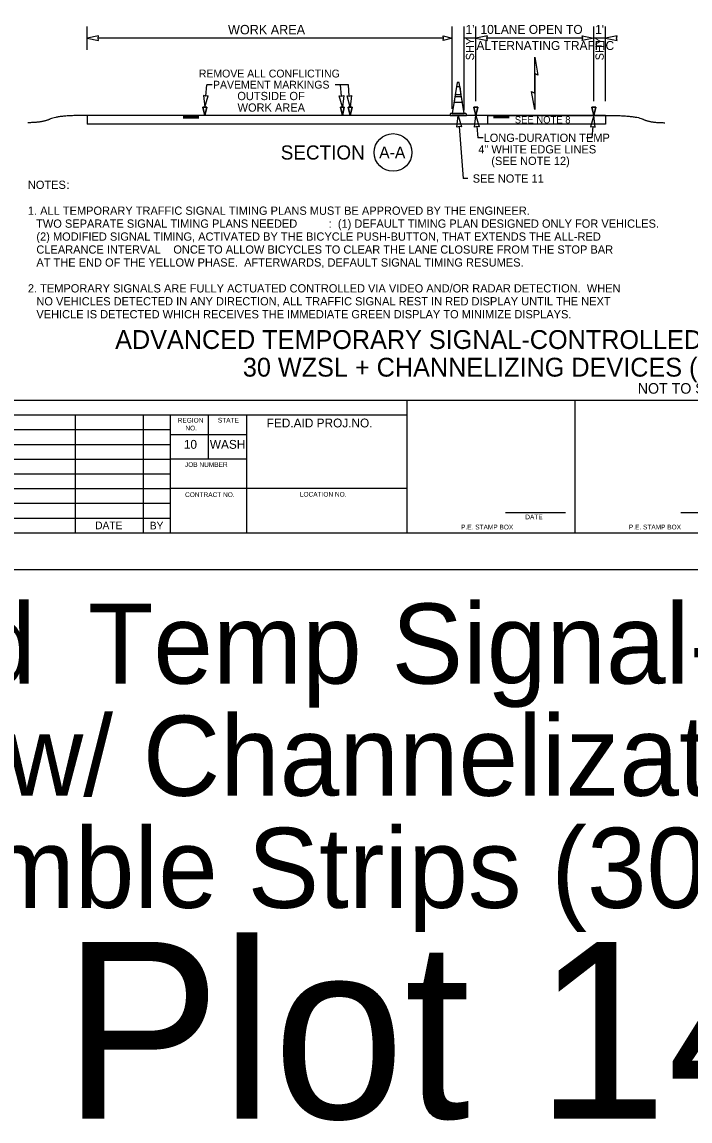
# Model space of a CAD drawing. Extents: x 99976 to 100136, y 99905 to 100011.
# Drawn here: x 100064.19 to 100069.86, y 99965.01 to 99974.34 of the extents above; entities that cross this region are included whole.
import ezdxf

# ---------------------------------------------------------------- set-up
doc = ezdxf.new("R2010")
doc.units = 0
for name, color, linetype in [('SH_DE_DetailHeading1Text', 7, 'Continuous'), ('SH_GI_GeneralNotesBodyText', 7, 'Continuous'), ('SH_GI_PlotLimits', 7, 'Continuous'), ('SH_GI_SheetBorder', 7, 'Continuous'), ('SH_GI_SheetLocationText', 7, 'Continuous'), ('SH_GI_SheetTextInCells', 7, 'Continuous'), ('TR_WZ_TrafficConeElev', 7, 'Continuous'), ('TR_WZ_WorkZoneDetails', 7, 'Continuous'), ('TR_WZ_WorkZoneTextCurrent', 7, 'Continuous')]:
    doc.layers.add(name, color=color, linetype=linetype)

msp = doc.modelspace()

# ---------------------------------------------------------------- linework, layer by layer
at = {"layer": 'SH_GI_PlotLimits'}
msp.add_lwpolyline([(100059.0625, 99969.6875), (100076.0625, 99969.6875), (100076.0625, 99980.6875), (100059.0625, 99980.6875)], close=True, dxfattribs=at)
at = {"layer": 'SH_GI_SheetBorder'}
for p, q in [((100060, 99971.1259), (100075.75, 99971.1259)), ((100067.4566, 99970), (100067.4566, 99971.1259)), ((100068.8828, 99970), (100068.8828, 99971.1259)), ((100060, 99971.0008), (100067.4566, 99971.0008)), ((100064.641, 99971.0008), (100064.641, 99970)), ((100065.2164, 99971.0008), (100065.2164, 99970)), ((100065.4451, 99971.0008), (100065.4451, 99970)), ((100065.7719, 99970.6255), (100065.7719, 99971.0008)), ((100066.0956, 99970), (100066.0956, 99971.0008)), ((100062.1821, 99970.8757), (100065.4466, 99970.8757)), ((100066.0958, 99970.831), (100065.4466, 99970.831)), ((100062.1821, 99970.7506), (100065.4466, 99970.7506)), ((100060, 99970.6255), (100065.4466, 99970.6255)), ((100066.0958, 99970.6255), (100065.4466, 99970.6255)), ((100060, 99970.5004), (100065.4466, 99970.5004)), ((100060, 99970.3753), (100065.4466, 99970.3753)), ((100067.4566, 99970.3753), (100065.4466, 99970.3753)), ((100060, 99970.2502), (100065.4466, 99970.2502)), ((100068.2903, 99970.1733), (100068.802, 99970.1733)), ((100069.7797, 99970.1733), (100070.2914, 99970.1733)), ((100060, 99970.1251), (100065.4466, 99970.1251)), ((100060, 99970), (100075.75, 99970))]:
    msp.add_line(p, q, dxfattribs=at)
at = {"layer": 'TR_WZ_TrafficConeElev'}
for p, q in [((100067.8754, 99973.7863), (100067.8655, 99973.7213)), ((100067.8655, 99973.7213), (100067.9156, 99973.7213)), ((100067.9057, 99973.7863), (100067.8754, 99973.7863)), ((100067.9156, 99973.7213), (100067.9057, 99973.7863)), ((100067.8624, 99973.7013), (100067.8555, 99973.6563)), ((100067.8555, 99973.6563), (100067.9256, 99973.6563)), ((100067.9187, 99973.7013), (100067.8624, 99973.7013)), ((100067.9256, 99973.6563), (100067.9187, 99973.7013)), ((100067.8262, 99973.5588), (100067.8212, 99973.5538)), ((100067.8212, 99973.5538), (100067.8212, 99973.5438)), ((100067.8212, 99973.5438), (100067.9599, 99973.5438)), ((100067.8405, 99973.5588), (100067.8262, 99973.5588)), ((100067.9599, 99973.5538), (100067.9549, 99973.5588)), ((100067.9599, 99973.5438), (100067.9599, 99973.5538))]:
    msp.add_line(p, q, dxfattribs=at)
msp.add_lwpolyline([(100067.8405, 99973.5588), (100067.9405, 99973.5588), (100067.8999, 99973.8238), (100067.8812, 99973.8238)], close=True, dxfattribs=at)
msp.add_lwpolyline([(100067.8405, 99973.5588), (100067.9405, 99973.5588), (100067.8999, 99973.8238), (100067.8812, 99973.8238)], close=True, dxfattribs=at)
msp.add_lwpolyline([(100067.9549, 99973.5588), (100067.9405, 99973.5588), (100067.8405, 99973.5588)], dxfattribs=at)
at = {"layer": 'TR_WZ_WorkZoneDetails'}
for p, q in [((100064.7405, 99974.0999), (100064.7405, 99974.2999)), ((100067.8405, 99973.5988), (100067.8405, 99974.2999)), ((100067.9405, 99973.5888), (100067.9405, 99974.2999)), ((100068.0405, 99973.6636), (100068.0405, 99974.2999)), ((100069.0405, 99973.6636), (100069.0405, 99974.2999)), ((100069.1405, 99973.6636), (100069.1405, 99974.2999)), ((100067.7656, 99974.1999), (100064.8342, 99974.1999)), ((100068.0405, 99974.1999), (100067.9405, 99974.1999)), ((100068.9468, 99974.1999), (100068.1343, 99974.1999)), ((100069.1405, 99974.1999), (100069.0405, 99974.1999)), ((100068.5405, 99973.9003), (100068.5405, 99973.7315)), ((100068.5405, 99973.7315), (100068.5405, 99973.9003)), ((100065.7479, 99973.7071), (100065.7557, 99973.8046)), ((100065.8018, 99973.8046), (100065.7557, 99973.8046)), ((100066.9586, 99973.8046), (100066.8458, 99973.8046)), ((100066.8997, 99973.7071), (100066.8919, 99973.8046)), ((100066.9664, 99973.7071), (100066.9586, 99973.8046)), ((100064.7405, 99973.5438), (100064.7405, 99973.4688)), ((100069.1405, 99973.5438), (100064.7405, 99973.5438)), ((100065.5575, 99973.5386), (100065.6905, 99973.5386)), ((100065.5575, 99973.533), (100065.6905, 99973.533)), ((100065.5575, 99973.5273), (100065.6905, 99973.5273)), ((100065.5575, 99973.5221), (100065.6905, 99973.5221)), ((100068.3235, 99973.5382), (100068.1905, 99973.5382)), ((100068.3235, 99973.5326), (100068.1905, 99973.5326)), ((100068.3235, 99973.5269), (100068.1905, 99973.5269)), ((100068.3235, 99973.5217), (100068.1905, 99973.5217)), ((100069.1405, 99973.5438), (100069.1405, 99973.4688)), ((100069.1405, 99973.4688), (100064.7405, 99973.4688)), ((100067.898, 99973.4504), (100067.9333, 99973.0068)), ((100068.048, 99973.4504), (100068.0557, 99973.3528)), ((100069.0331, 99973.4504), (100069.0253, 99973.3528)), ((100068.1019, 99973.3528), (100068.0557, 99973.3528)), ((100069.0253, 99973.3528), (100068.9792, 99973.3528)), ((100067.9733, 99973.0068), (100067.9333, 99973.0068))]:
    msp.add_line(p, q, dxfattribs=at)
for points in [[(100064.7405, 99974.1999), (100064.8388, 99974.1806), (100064.8342, 99974.1999), (100064.8388, 99974.2192)], [(100067.8405, 99974.1999), (100067.7619, 99974.1806), (100067.7656, 99974.1999), (100067.7619, 99974.2192)], [(100068.0405, 99974.1999), (100068.1388, 99974.1806), (100068.1343, 99974.1999), (100068.1388, 99974.2192)], [(100069.0405, 99974.1999), (100068.9423, 99974.1806), (100068.9468, 99974.1999), (100068.9423, 99974.2192)], [(100069.1405, 99974.1999), (100069.2388, 99974.1806), (100069.2343, 99974.1999), (100069.2388, 99974.2192)], [(100068.5405, 99974.0379), (100068.5675, 99973.8847), (100068.5405, 99973.9003)], [(100065.7405, 99973.6136), (100065.7674, 99973.7101), (100065.7479, 99973.7071), (100065.729, 99973.7131)], [(100066.9071, 99973.6136), (100066.8802, 99973.7101), (100066.8998, 99973.7071), (100066.9186, 99973.7131)], [(100066.9738, 99973.6136), (100066.9469, 99973.7101), (100066.9665, 99973.7071), (100066.9853, 99973.7131)], [(100068.5405, 99973.5939), (100068.5135, 99973.7471), (100068.5405, 99973.7315)], [(100065.7405, 99973.5438), (100065.7238, 99973.6136), (100065.7572, 99973.6136)], [(100066.9072, 99973.5438), (100066.8905, 99973.6136), (100066.9238, 99973.6136)], [(100066.9739, 99973.5438), (100066.9572, 99973.6136), (100066.9905, 99973.6136)], [(100067.8905, 99973.5438), (100067.9175, 99973.4474), (100067.8979, 99973.4504), (100067.8791, 99973.4443)], [(100068.0405, 99973.5438), (100068.0238, 99973.6136), (100068.0572, 99973.6136)], [(100068.0405, 99973.5438), (100068.0675, 99973.4474), (100068.0479, 99973.4504), (100068.0291, 99973.4443)], [(100068.1405, 99973.5438), (100069.1405, 99973.5438), (100069.1405, 99973.4688), (100068.1405, 99973.4688)], [(100068.1405, 99973.5438), (100069.1405, 99973.5438), (100069.1405, 99973.4688), (100068.1405, 99973.4688)], [(100069.0405, 99973.5438), (100069.0136, 99973.4474), (100069.0331, 99973.4504), (100069.052, 99973.4443)], [(100069.0405, 99973.5438), (100069.0238, 99973.6136), (100069.0572, 99973.6136)]]:
    msp.add_lwpolyline(points, close=True, dxfattribs=at)
for points in [[(100065.7572, 99973.6136), (100065.7238, 99973.6136), (100065.7405, 99973.5438), (100065.7572, 99973.6136)], [(100066.9238, 99973.6136), (100066.8905, 99973.6136), (100066.9072, 99973.5438), (100066.9238, 99973.6136)], [(100066.9905, 99973.6136), (100066.9572, 99973.6136), (100066.9739, 99973.5438), (100066.9905, 99973.6136)], [(100068.0572, 99973.6136), (100068.0238, 99973.6136), (100068.0405, 99973.5438), (100068.0572, 99973.6136)], [(100069.0572, 99973.6136), (100069.0238, 99973.6136), (100069.0405, 99973.5438), (100069.0572, 99973.6136)]]:
    msp.add_lwpolyline(points, dxfattribs=at)
msp.add_circle((100067.3371, 99973.2289), 0.16, dxfattribs=at)
for points in [[(100064.7405, 99973.5438), (100064.4893, 99973.5438), (100064.3639, 99973.4817), (100064.2384, 99973.4817)], [(100069.1405, 99973.5438), (100069.3917, 99973.544), (100069.5172, 99973.4819), (100069.6427, 99973.482)]]:
    msp.add_open_spline(points, degree=2, dxfattribs=at)

# ---------------------------------------------------------------- texts
at = {"layer": 'SH_DE_DetailHeading1Text'}
for s, height, p in [('ADVANCED TEMPORARY SIGNAL-CONTROLLED ALTERNATING 1-LANE, 2-WAY TRAFFIC', 0.16, (100064.9788, 99971.5606)), ('30 WZSL + CHANNELIZING DEVICES (30 MPH HIGHWAYS, 8+ DAYS)', 0.16, (100066.0628, 99971.3259)), ('NOT TO SCALE', 0.09, (100069.4141, 99971.1809))]:
    msp.add_text(s, height=height, rotation=360, dxfattribs=at).set_placement(p)
at = {"layer": 'SH_GI_GeneralNotesBodyText'}
for s, p in [('NOTES', (100064.2384, 99972.9196)), (':', (100064.5659, 99972.9196)), ('1. ALL TEMPORARY TRAFFIC SIGNAL TIMING PLANS MUST BE APPROVED BY THE ENGINEER.', (100064.2384, 99972.6998)), ('TWO SEPARATE SIGNAL TIMING PLANS NEEDED', (100064.3084, 99972.5899)), (':  (1) DEFAULT TIMING PLAN DESIGNED ONLY FOR VEHICLES. ', (100066.7909, 99972.5899)), ('(2) MODIFIED SIGNAL TIMING, ACTIVATED BY THE BICYCLE PUSH-BUTTON, THAT EXTENDS THE ALL-RED ', (100064.3106, 99972.48)), ('CLEARANCE INTERVAL ', (100064.3106, 99972.3701)), ('ONCE', (100065.4729, 99972.3701)), (' TO ALLOW BICYCLES TO CLEAR THE LANE CLOSURE FROM THE STOP BAR ', (100065.7357, 99972.3701)), ('AT THE END OF THE YELLOW PHASE.  AFTERWARDS, DEFAULT SIGNAL TIMING RESUMES.', (100064.3106, 99972.2602)), ('2. TEMPORARY SIGNALS ARE FULLY ACTUATED CONTROLLED VIA VIDEO AND/OR RADAR DETECTION.  WHEN ', (100064.2384, 99972.0404)), ('NO VEHICLES DETECTED IN ANY DIRECTION, ALL TRAFFIC SIGNAL REST IN RED DISPLAY UNTIL THE NEXT ', (100064.3106, 99971.9305)), ('VEHICLE IS DETECTED WHICH RECEIVES THE IMMEDIATE GREEN DISPLAY TO MINIMIZE DISPLAYS.', (100064.3106, 99971.8206))]:
    msp.add_text(s, height=0.07, rotation=360, dxfattribs=at).set_placement(p)
at = {"layer": 'SH_GI_SheetLocationText'}
for s, height, p in [('Advanced', 0.68, (100060.2607, 99968.7191)), (' Temp Signal-Controlled', 0.68, (100064.4951, 99968.7191)), ('Alt Traffic w/ Channelization Devices', 0.68, (100059.9592, 99967.7671)), ('& Rumble Strips (30 mph)', 0.68, (100061.8582, 99966.8151)), ('Plot 14', 1.5, (100064.5359, 99965.0267))]:
    msp.add_text(s, height=height, dxfattribs=at).set_placement(p)
at = {"layer": 'SH_GI_SheetTextInCells'}
for s, height, p in [('REGION', 0.04003, (100065.5099, 99970.9352)), ('NO.', 0.04003, (100065.5752, 99970.869)), ('STATE', 0.04003, (100065.8511, 99970.9357)), ('FED.AID PROJ.NO.', 0.07506, (100066.2652, 99970.8945)), ('10', 0.07506, (100065.5621, 99970.7131)), ('WASH', 0.07506, (100065.7826, 99970.7131)), ('JOB NUMBER', 0.04003, (100065.5712, 99970.5587)), ('CONTRACT NO.', 0.040032, (100065.5725, 99970.3037)), ('LOCATION NO.', 0.040032, (100066.5465, 99970.3067)), ('DATE', 0.06505, (100064.8091, 99970.03)), ('BY', 0.06505, (100065.2725, 99970.0285)), ('P.E. STAMP BOX', 0.040032, (100067.915, 99970.0286)), ('DATE', 0.04003, (100068.4597, 99970.1141)), ('P.E. STAMP BOX', 0.040032, (100069.339, 99970.0286))]:
    msp.add_text(s, height=height, dxfattribs=at).set_placement(p)
at = {"layer": 'TR_WZ_WorkZoneDetails'}
for s, height, p in [('WORK AREA', 0.08, (100065.937, 99974.2319)), ("1'", 0.076, (100067.9525, 99974.2359)), ("10'", 0.076, (100068.0794, 99974.2359)), (' LANE OPEN TO', 0.076, (100068.1674, 99974.2359)), ("1'", 0.076, (100069.0522, 99974.2359)), ('ALTERNATING TRAFFIC', 0.076, (100068.0449, 99974.0991))]:
    msp.add_text(s, height=height, dxfattribs=at).set_placement(p)
for s, height, rotation, p in [('SHY', 0.07, 90, (100068.0255, 99974.0112)), ('SHY', 0.07, 90, (100069.1255, 99974.0112)), ('SECTION', 0.12, 360, (100066.384, 99973.1689)), ('A-A', 0.1, 360, (100067.2192, 99973.1789))]:
    msp.add_text(s, height=height, rotation=rotation, dxfattribs=at).set_placement(p)
at = {"layer": 'TR_WZ_WorkZoneTextCurrent'}
for s, height, p in [('REMOVE ALL CONFLICTING', 0.0665, (100065.6895, 99973.8659)), ('PAVEMENT MARKINGS', 0.0665, (100065.8095, 99973.7714)), ('OUTSIDE OF', 0.07, (100066.016, 99973.6734)), ('WORK AREA', 0.07, (100066.018, 99973.5754)), ('SEE NOTE 8', 0.06, (100068.3705, 99973.4763)), ('LONG-DURATION TEMP', 0.07, (100068.1059, 99973.3188)), ('4" WHITE EDGE LINES', 0.07, (100068.0607, 99973.2208)), ('(SEE NOTE 12)', 0.07, (100068.171, 99973.1228)), ('SEE NOTE 11', 0.07, (100068.0133, 99972.9728))]:
    msp.add_text(s, height=height, dxfattribs=at).set_placement(p)

doc.saveas('drawing.dxf')
